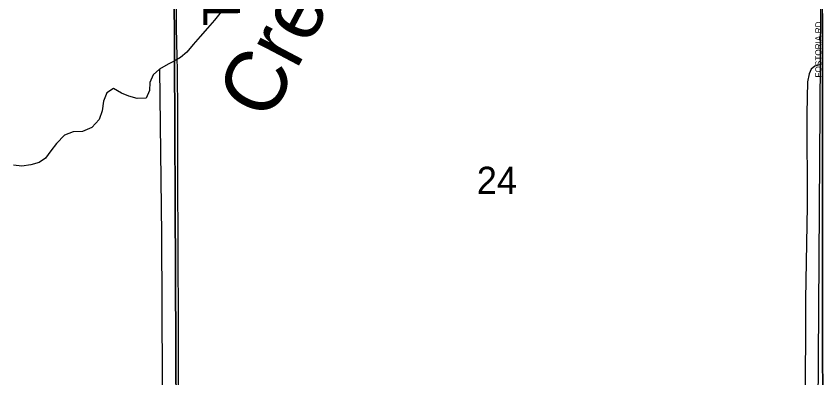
# Model space of a CAD drawing. Extents: x 1443599 to 1910620, y 1028088 to 1361369.
# Drawn here: x 1711276 to 1717862, y 1293435 to 1296385 of the extents above; entities that cross this region are included whole.
import ezdxf

# ---------------------------------------------------------------- set-up
doc = ezdxf.new("R2010")
doc.units = 0
for name, color, linetype in [('GM_X_Adjacent_County', 7, 'Continuous'), ('GM_X_City_Street', 7, 'Continuous'), ('GM_X_City_Street_Text', 7, 'Continuous'), ('GM_X_County', 7, 'Continuous'), ('GM_X_County_Road', 7, 'Continuous'), ('GM_X_Minor_River', 7, 'Continuous'), ('GM_X_Minor_River_Text', 7, 'Continuous'), ('GM_X_Section', 7, 'Continuous'), ('GM_X_Section_Text', 7, 'Continuous'), ('GM_X_Township', 7, 'Continuous'), ('GM_X_Township_Road', 7, 'Continuous'), ('GM_X_Township_Road_Text', 7, 'Continuous')]:
    doc.layers.add(name, color=color, linetype=linetype)

msp = doc.modelspace()

# ---------------------------------------------------------------- linework, layer by layer
at = {"layer": 'GM_X_Adjacent_County'}
msp.add_lwpolyline([(1717858.1, 1296407.9), (1717858.3, 1296004), (1717859.3, 1295882.5), (1717859.5, 1295800.4), (1717858.5, 1295470.7), (1717858.6, 1295381.8), (1717858.3, 1295109.6), (1717857.6, 1294896.2), (1717858.3, 1294712.3), (1717858.5, 1294515.3), (1717859.4, 1294321.6), (1717859.5, 1293961.9), (1717859.5, 1293787), (1717859.2, 1293638.8), (1717860.9, 1293302.4)], dxfattribs=at)
at = {"layer": 'GM_X_City_Street'}
msp.add_lwpolyline([(1717859.3, 1295878.6), (1717859.3, 1295882.5), (1717858.3, 1296004), (1717858.1, 1296407.9), (1717859.6, 1296729.6), (1717859.7, 1296766.1), (1717860, 1296933.2), (1717859.7, 1296974.6)], dxfattribs=at)
at = {"layer": 'GM_X_County'}
msp.add_lwpolyline([(1717858.1, 1296407.9), (1717858.3, 1296004), (1717859.3, 1295882.5), (1717859.5, 1295800.4), (1717858.5, 1295470.7), (1717858.6, 1295381.8), (1717858.3, 1295109.6), (1717857.6, 1294896.2), (1717858.3, 1294712.3), (1717858.5, 1294515.3), (1717859.4, 1294321.6), (1717859.5, 1293961.9), (1717859.5, 1293787), (1717859.2, 1293638.8), (1717860.9, 1293302.4)], dxfattribs=at)
at = {"layer": 'GM_X_County_Road'}
msp.add_lwpolyline([(1717860.8, 1292716.2), (1717861.6, 1292957), (1717861.3, 1293085.5), (1717861, 1293199.1), (1717860.9, 1293302.4), (1717859.2, 1293638.8), (1717859.6, 1293787), (1717859.5, 1293961.9), (1717859.4, 1294321.6), (1717858.5, 1294515.4), (1717858.3, 1294712.3), (1717857.6, 1294896.2), (1717858.3, 1295109.6), (1717858.6, 1295381.8), (1717858.5, 1295470.7), (1717859.5, 1295800.5), (1717859.3, 1295878.6)], dxfattribs=at)
at = {"layer": 'GM_X_Minor_River'}
for points in [[(1712948.9, 1296420.8), (1712895.9, 1296353.5), (1712839, 1296286.3), (1712778, 1296219.2), (1712721, 1296154), (1712670.1, 1296090.7), (1712617.5, 1296047.4), (1712567.1, 1296018.2), (1712516.8, 1295993), (1712446.2, 1295954), (1712395.6, 1295906.8), (1712366.6, 1295843.1), (1712363.6, 1295779), (1712336.7, 1295717.3), (1712264.7, 1295712.5), (1712195.1, 1295733.6), (1712137.5, 1295756.6), (1712072.2, 1295793.7), (1712017.7, 1295760.6), (1711988.7, 1295692.9), (1711977.5, 1295612.9), (1711954.4, 1295543.2), (1711895.5, 1295478), (1711817, 1295443.2), (1711741.1, 1295442.4), (1711670.7, 1295413.5), (1711605.8, 1295346.4), (1711558.9, 1295287.1), (1711516, 1295225.6), (1711465.5, 1295190.4), (1711397.3, 1295171.5), (1711323.2, 1295162.6), (1711255.4, 1295169.7)], [(1712446.2, 1295954), (1712462.9, 1294601.2), (1712468.4, 1293422.9), (1712476.1, 1292388.9), (1712467.7, 1291096.8), (1712465.2, 1289928.8), (1712456.7, 1288754.9), (1712458.4, 1287600.9), (1712461.5, 1287039.9), (1712468.9, 1285990), (1712470.1, 1285308.8), (1712471.9, 1284283.1), (1712471.8, 1283519.8)], [(1717843.3, 1295990.4), (1717794.9, 1295975.8), (1717765.5, 1295952.1), (1717749, 1295914.3), (1717736, 1295850.3), (1717729.9, 1295589.9), (1717734, 1294836.4), (1717720.1, 1294077.2), (1717717.7, 1293161.6), (1717708.2, 1292562.6), (1717708.5, 1292326.2), (1717715.1, 1291604.8), (1717714.7, 1290695.2), (1717714.9, 1290078.1), (1717727.1, 1289330.7), (1717727, 1288693.6), (1717731.4, 1288084.5), (1717736.2, 1286998.6), (1717033.1, 1287003.9), (1716440, 1287013.5), (1715862.8, 1287016.9), (1715317.5, 1287019.7), (1714364.9, 1287029.1), (1713564.1, 1287036.1)]]:
    msp.add_lwpolyline(points, dxfattribs=at)
at = {"layer": 'GM_X_Section'}
for points in [[(1712561.7, 1297844.2), (1712584.4, 1292492.8), (1707321.6, 1292521.3), (1707289, 1297884.8)], [(1717818.4, 1292774.6), (1717815, 1292440.6), (1712584.4, 1292492.8), (1712561.7, 1297844.2), (1717849.6, 1297674.3)]]:
    msp.add_lwpolyline(points, close=True, dxfattribs=at)
at = {"layer": 'GM_X_Township'}
msp.add_lwpolyline([(1717858.1, 1296407.9), (1717858.3, 1296004), (1717859.3, 1295882.5), (1717859.5, 1295800.4), (1717858.5, 1295470.7), (1717858.6, 1295381.8), (1717858.3, 1295109.6), (1717857.6, 1294896.2), (1717858.3, 1294712.3), (1717858.5, 1294515.3), (1717859.4, 1294321.6), (1717859.5, 1293961.9), (1717859.5, 1293787), (1717859.2, 1293638.8), (1717860.9, 1293302.4)], dxfattribs=at)
at = {"layer": 'GM_X_Township_Road'}
msp.add_lwpolyline([(1712601.2, 1292498.2), (1712601.2, 1292625.6), (1712602.3, 1292901.5), (1712603.6, 1293134.6), (1712602.7, 1293610.8), (1712600.8, 1294041), (1712600.1, 1294303.7), (1712598.7, 1294596), (1712597.2, 1294983.4), (1712597.1, 1295305.3), (1712597, 1295584.3), (1712593.2, 1295942.2), (1712590, 1296050.4), (1712585.1, 1296293.3), (1712584, 1296496.8), (1712579.5, 1297137), (1712576.6, 1297517.8), (1712576.5, 1297521)], dxfattribs=at)

# ---------------------------------------------------------------- texts
at = {"layer": 'GM_X_City_Street_Text'}
msp.add_text('FOSTORIA RD', height=50, rotation=90, dxfattribs=at).set_placement((1717849.7, 1295884.4))
at = {"layer": 'GM_X_Minor_River_Text'}
msp.add_text('Creek', height=500.4, rotation=62.20448, dxfattribs=at).set_placement((1713338.8, 1295513.3))
at = {"layer": 'GM_X_Section_Text'}
msp.add_text('24', height=221, rotation=0.00001, dxfattribs=at).set_placement((1715036.5, 1294936))
at = {"layer": 'GM_X_Township_Road_Text'}
msp.add_text('T-16', height=300, rotation=90.35349, dxfattribs=at).set_placement((1713104.2, 1296305.6))

doc.saveas('drawing.dxf')
